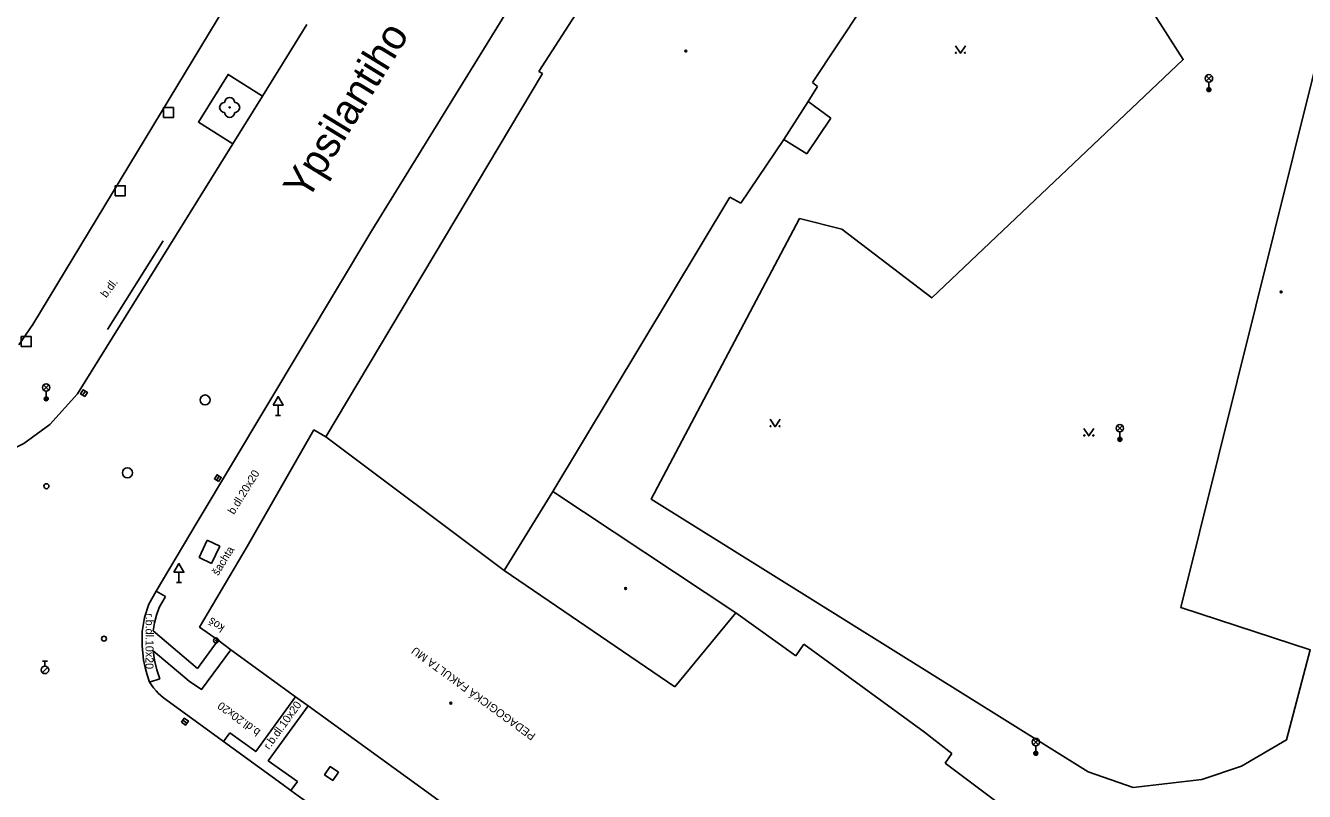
# Model space of a CAD drawing. Extents: x -599770 to -598493, y -1162076 to -1159209.
# Drawn here: x -599208.7 to -599144.8, y -1161522.6 to -1161484.3 of the extents above; entities that cross this region are included whole.
import ezdxf

# ---------------------------------------------------------------- set-up
doc = ezdxf.new("R2010")
doc.units = 0
doc.layers.add('Podklad', color=7, linetype='Continuous')

msp = doc.modelspace()

# ---------------------------------------------------------------- linework, layer by layer
at = {"layer": 'Podklad'}
for p, q in [((-599149.663, -1161487.07), (-599149.398, -1161486.805)), ((-599149.663, -1161486.805), (-599149.398, -1161487.07)), ((-599149.53, -1161487.125), (-599149.53, -1161487.5)), ((-599207.773, -1161502.52), (-599207.508, -1161502.255)), ((-599207.773, -1161502.255), (-599207.508, -1161502.52)), ((-599207.64, -1161502.575), (-599207.64, -1161502.95)), ((-599205.818, -1161502.775), (-599205.682, -1161502.565)), ((-599196.05, -1161503.271), (-599196.05, -1161503.78)), ((-599196.175, -1161503.78), (-599195.925, -1161503.78)), ((-599154.113, -1161504.55), (-599153.848, -1161504.285)), ((-599154.113, -1161504.285), (-599153.848, -1161504.55)), ((-599153.98, -1161504.605), (-599153.98, -1161504.98)), ((-599199.128, -1161507.025), (-599198.992, -1161506.815)), ((-599201.01, -1161511.621), (-599201.01, -1161512.13)), ((-599201.135, -1161512.13), (-599200.885, -1161512.13)), ((-599207.825, -1161516.062), (-599207.575, -1161516.062)), ((-599207.7, -1161516.312), (-599207.7, -1161516.062)), ((-599207.829, -1161516.636), (-599207.564, -1161516.371)), ((-599200.811, -1161519.016), (-599200.609, -1161519.164)), ((-599158.312, -1161520.24), (-599158.047, -1161519.975)), ((-599158.312, -1161519.975), (-599158.047, -1161520.24)), ((-599158.18, -1161520.295), (-599158.18, -1161520.67))]:
    msp.add_line(p, q, dxfattribs=at)
for points in [[(-599191.37, -1161494.54), (-599180.8, -1161477.39), (-599169.88, -1161460.72), (-599165.81, -1161454.65), (-599165.64, -1161454.41)], [(-599144.86, -1161473.56), (-599141.55, -1161475.68), (-599150.94, -1161513.38), (-599144.46, -1161515.5), (-599145.65, -1161520), (-599147.9, -1161521.32), (-599149.89, -1161521.98), (-599153.32, -1161522.38), (-599155.57, -1161521.59), (-599177.4, -1161507.96), (-599169.99, -1161493.94), (-599167.88, -1161494.47), (-599163.38, -1161497.91), (-599150.81, -1161486), (-599156.9, -1161476.47), (-599155.18, -1161473.43), (-599147.24, -1161478.06), (-599144.86, -1161473.56)], [(-599160.52, -1161473.85), (-599169.34, -1161487.15)], [(-599196.69, -1161480.03), (-599208.31, -1161499.24)], [(-599183.01, -1161486.59), (-599179.2, -1161480.66)], [(-599194.61, -1161484.25), (-599196.83, -1161487.83)], [(-599162.2, -1161485.305), (-599161.95, -1161485.68), (-599161.7, -1161485.305)], [(-599198.31, -1161490.21), (-599200.03, -1161489.12), (-599198.55, -1161486.74), (-599196.83, -1161487.83)], [(-599193.66, -1161504.86), (-599182.83, -1161486.7)], [(-599182.83, -1161486.7), (-599183.01, -1161486.59)], [(-599169.09, -1161487.34), (-599169.56, -1161488.1)], [(-599169.34, -1161487.15), (-599169.09, -1161487.34)], [(-599196.83, -1161487.83), (-599198.31, -1161490.21)], [(-599169.56, -1161488.1), (-599170.78, -1161489.99)], [(-599169.56, -1161488.1), (-599168.42, -1161488.92)], [(-599168.42, -1161488.92), (-599169.62, -1161490.71)], [(-599198.31, -1161490.21), (-599206.07, -1161502.7)], [(-599172.93, -1161493.18), (-599170.78, -1161489.99)], [(-599169.62, -1161490.71), (-599170.78, -1161489.99)], [(-599182.32, -1161507.59), (-599173.48, -1161492.88)], [(-599173.48, -1161492.88), (-599172.93, -1161493.18)], [(-599201.79, -1161495.05), (-599204.57, -1161499.48)], [(-599202.14, -1161512.57), (-599200.1, -1161509.11), (-599191.37, -1161494.54)], [(-599208.31, -1161499.24), (-599209, -1161500.26)], [(-599206.07, -1161502.7), (-599207.45, -1161504.23), (-599208.75, -1161505.18), (-599209.87, -1161505.75)], [(-599171.46, -1161503.975), (-599171.21, -1161504.35), (-599170.96, -1161503.975)], [(-599198.41, -1161515.49), (-599199.05, -1161515.02), (-599199.97, -1161514.36), (-599197.6, -1161510.34), (-599194.26, -1161504.51)], [(-599194.26, -1161504.51), (-599193.66, -1161504.86)], [(-599155.78, -1161504.435), (-599155.53, -1161504.81), (-599155.28, -1161504.435)], [(-599193.66, -1161504.86), (-599184.75, -1161511.53)], [(-599184.75, -1161511.53), (-599182.32, -1161507.59)], [(-599173.17, -1161513.65), (-599182.32, -1161507.59)], [(-599199.59, -1161510.01), (-599200, -1161510.88)], [(-599198.96, -1161510.31), (-599199.59, -1161510.01)], [(-599199.37, -1161511.18), (-599198.96, -1161510.31)], [(-599200, -1161510.88), (-599199.37, -1161511.18)], [(-599176.22, -1161517.35), (-599184.75, -1161511.53)], [(-599202.77, -1161516.01), (-599202.85, -1161515.3), (-599202.84, -1161514.59), (-599202.72, -1161513.89), (-599202.51, -1161513.21), (-599202.14, -1161512.57)], [(-599202.14, -1161512.57), (-599201.67, -1161512.84)], [(-599201.67, -1161512.84), (-599201.99, -1161513.38)], [(-599202.29, -1161514.55), (-599202.23, -1161514.15), (-599202.13, -1161513.76), (-599201.99, -1161513.38)], [(-599173.17, -1161513.65), (-599176.22, -1161517.35)], [(-599170.17, -1161515.8), (-599173.17, -1161513.65)], [(-599202.29, -1161514.55), (-599200.08, -1161516.43)], [(-599198.41, -1161515.49), (-599199.87, -1161517.48), (-599200.49, -1161517.07), (-599202.29, -1161515.54)], [(-599200.08, -1161516.43), (-599199.05, -1161515.02)], [(-599192.24, -1161519.96), (-599194.54, -1161518.3), (-599195.18, -1161517.84), (-599198.41, -1161515.49)], [(-599169.78, -1161515.21), (-599170.17, -1161515.8)], [(-599163.75, -1161519.62), (-599169.78, -1161515.21)], [(-599202.48, -1161517.11), (-599202.6, -1161516.75), (-599202.69, -1161516.38), (-599202.77, -1161516.01)], [(-599202.11, -1161516.49), (-599202.22, -1161516.02), (-599202.29, -1161515.54)], [(-599202.11, -1161516.49), (-599201.96, -1161516.95)], [(-599201.96, -1161516.95), (-599202.48, -1161517.11)], [(-599201.77, -1161517.89), (-599202.04, -1161517.67), (-599202.15, -1161517.55), (-599202.28, -1161517.4), (-599202.48, -1161517.11)], [(-599137.75, -1161564.29), (-599139.21, -1161563.25), (-599139.49, -1161563.04), (-599140.03, -1161562.64), (-599142.47, -1161560.9), (-599143.03, -1161560.49), (-599143.28, -1161560.31), (-599146.46, -1161558.01), (-599154.39, -1161552.27), (-599161.77, -1161546.92), (-599176.95, -1161535.88), (-599186.7, -1161528.83), (-599194.65, -1161523.08), (-599195.05, -1161522.79), (-599195.41, -1161522.53), (-599195.87, -1161522.2), (-599198.3, -1161520.43), (-599198.78, -1161520.08), (-599199.1, -1161519.85), (-599201.77, -1161517.89)], [(-599195.18, -1161517.84), (-599197.17, -1161520.58), (-599198.46, -1161519.64)], [(-599195.08, -1161522.08), (-599196.54, -1161521.04), (-599194.54, -1161518.3)], [(-599198.78, -1161520.08), (-599198.46, -1161519.64)], [(-599192.24, -1161519.96), (-599184.73, -1161525.41)], [(-599162.37, -1161520.68), (-599163.75, -1161519.62)], [(-599162.71, -1161521.16), (-599162.37, -1161520.68)], [(-599160.04, -1161523.17), (-599162.71, -1161521.16)], [(-599195.41, -1161522.53), (-599195.08, -1161522.08)]]:
    msp.add_lwpolyline(points, dxfattribs=at)
for points in [[(-599201.78, -1161488.9), (-599201.28, -1161488.9), (-599201.28, -1161488.4), (-599201.78, -1161488.4)], [(-599204.19, -1161492.8), (-599203.69, -1161492.8), (-599203.69, -1161492.3), (-599204.19, -1161492.3)], [(-599208.89, -1161500.34), (-599208.39, -1161500.34), (-599208.39, -1161499.84), (-599208.89, -1161499.84)], [(-599205.713, -1161502.843), (-599205.577, -1161502.633), (-599205.787, -1161502.497), (-599205.923, -1161502.707)], [(-599196.3, -1161503.271), (-599195.8, -1161503.271), (-599196.05, -1161502.838)], [(-599199.023, -1161507.093), (-599198.887, -1161506.883), (-599199.097, -1161506.747), (-599199.233, -1161506.957)], [(-599201.26, -1161511.621), (-599200.76, -1161511.621), (-599201.01, -1161511.188)], [(-599200.885, -1161519.117), (-599200.683, -1161519.265), (-599200.535, -1161519.063), (-599200.737, -1161518.915)], [(-599193.032, -1161521.62), (-599193.44, -1161521.332), (-599193.728, -1161521.74), (-599193.32, -1161522.028)]]:
    msp.add_lwpolyline(points, close=True, dxfattribs=at)
for centre, radius in [((-599175.67, -1161485.57), 0.045), ((-599175.67, -1161485.57), 0.0199), ((-599162.175, -1161485.655), 0.025), ((-599161.725, -1161485.655), 0.025), ((-599149.53, -1161486.938), 0.188), ((-599149.53, -1161487.5), 0.1), ((-599149.53, -1161487.5), 0.0723), ((-599149.53, -1161487.5), 0.0438), ((-599198.47, -1161488.39), 0.025), ((-599145.92, -1161497.61), 0.045), ((-599145.92, -1161497.61), 0.0199), ((-599207.64, -1161502.387), 0.188), ((-599207.64, -1161502.95), 0.1), ((-599207.64, -1161502.95), 0.0723), ((-599207.64, -1161502.95), 0.0438), ((-599199.7, -1161503.01), 0.25), ((-599171.435, -1161504.325), 0.025), ((-599170.985, -1161504.325), 0.025), ((-599153.98, -1161504.418), 0.188), ((-599155.755, -1161504.785), 0.025), ((-599155.305, -1161504.785), 0.025), ((-599153.98, -1161504.98), 0.1), ((-599153.98, -1161504.98), 0.0723), ((-599153.98, -1161504.98), 0.0438), ((-599203.58, -1161506.65), 0.25), ((-599207.63, -1161507.32), 0.125), ((-599178.68, -1161512.43), 0.045), ((-599178.68, -1161512.43), 0.0199), ((-599204.75, -1161514.94), 0.125), ((-599199.15, -1161515.03), 0.125), ((-599199.15, -1161515.03), 0.0152), ((-599207.7, -1161516.5), 0.188), ((-599187.419, -1161518.162), 0.045), ((-599187.419, -1161518.162), 0.0199), ((-599158.18, -1161520.108), 0.188), ((-599158.18, -1161520.67), 0.1), ((-599158.18, -1161520.67), 0.0723), ((-599158.18, -1161520.67), 0.0438)]:
    msp.add_circle(centre, radius, dxfattribs=at)
for centre, start, end in [((-599198.47, -1161488.14), 0, 180), ((-599198.72, -1161488.39), 90, 270), ((-599198.47, -1161488.64), 180, 0), ((-599198.22, -1161488.39), 270, 90)]:
    msp.add_arc(centre, 0.25, start, end, dxfattribs=at)

# ---------------------------------------------------------------- texts
for s, height, rotation, p in [('Ypsilantiho', 1.5, 58.49503, (-599194.596, -1161493.106)), ('b.dl.', 0.4, 53.14, (-599204.64, -1161497.93)), ('b.dl.20x20', 0.4, 58.34694, (-599198.253, -1161508.767)), ('šachta', 0.4, 58.34694, (-599199.05, -1161511.82)), ('r.b.dl.10x20', 0.4, 269.76031, (-599202.667, -1161513.664)), ('koš', 0.4, 145.24106, (-599198.684, -1161514.326)), ('PEDAGOGICKÁ FAKULTA MU', 0.4, 143.9286, (-599183.145, -1161519.728)), ('r.b.dl.10x20', 0.4, 54, (-599196.5, -1161520.51)), ('b.dl.20x20', 0.4, 143.71279, (-599196.896, -1161519.528))]:
    msp.add_text(s, height=height, rotation=rotation, dxfattribs=at).set_placement(p)

doc.saveas('drawing.dxf')
